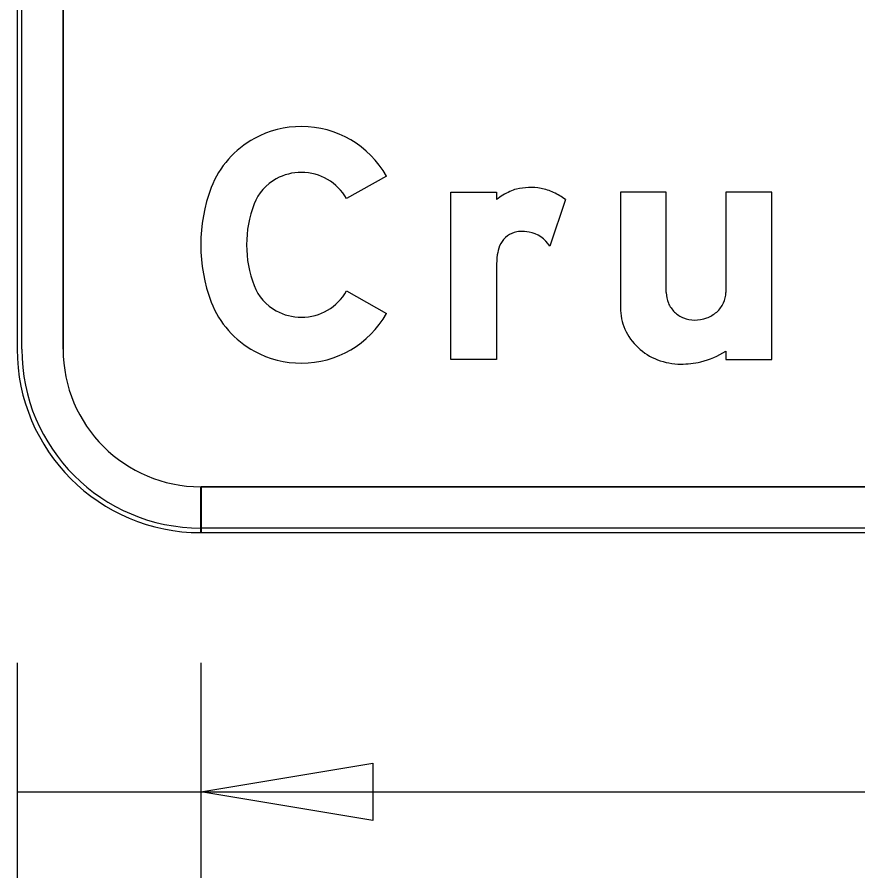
# Model space of a CAD drawing. Extents: x 1806251 to 1809821, y 414895 to 422886.
# Drawn here: x 1809676.6351 to 1809677.0016, y 415221.9301 to 415222.3053 of the extents above; entities that cross this region are included whole.
import ezdxf

# ---------------------------------------------------------------- set-up
doc = ezdxf.new("R2010")
doc.units = 0
for name, color, linetype in [('GSBWFILL', 7, 'Continuous'), ('GSCOLORFILL', 7, 'Continuous'), ('GSDIMS', 7, 'Continuous'), ('GSOUTLINE', 7, 'Continuous')]:
    doc.layers.add(name, color=color, linetype=linetype)

msp = doc.modelspace()

# ---------------------------------------------------------------- linework, layer by layer
at = {"layer": 'GSBWFILL'}
for p, q in [((1809676.6350928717, 415222.60057288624), (1809676.6350928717, 415222.16057288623)), ((1809676.6550928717, 415222.16057288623), (1809676.6550928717, 415222.60057288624)), ((1809676.9180928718, 415222.18521388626), (1809676.9180928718, 415222.2290728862)), ((1809676.8740928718, 415222.2258093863), (1809676.8673148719, 415222.2054743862)), ((1809676.7150928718, 415222.0805728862), (1809676.7150928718, 415222.10057288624)), ((1809678.4750928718, 415222.10057288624), (1809676.7152928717, 415222.10057288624)), ((1809676.7152928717, 415222.10057288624), (1809676.7152928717, 415222.0805728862)), ((1809676.7152928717, 415222.0805728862), (1809678.4750928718, 415222.0805728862))]:
    msp.add_line(p, q, dxfattribs=at)
for points in [[(1809676.7960923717, 415222.2360626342), (1809676.7786928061, 415222.2262010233)], [(1809676.8440928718, 415222.19643338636), (1809676.8440928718, 415222.15607288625), (1809676.8240928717, 415222.15607288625), (1809676.8240928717, 415222.2290728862), (1809676.8440928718, 415222.2290728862), (1809676.8440928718, 415222.22580988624)], [(1809676.9180928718, 415222.2290728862), (1809676.8980928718, 415222.2290728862), (1809676.8980928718, 415222.1786313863)], [(1809676.9440928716, 415222.1596843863), (1809676.9440928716, 415222.15607288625), (1809676.9640928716, 415222.15607288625), (1809676.9640928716, 415222.2290728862), (1809676.9440928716, 415222.2290728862), (1809676.9440928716, 415222.18521388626)], [(1809676.7786928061, 415222.1859447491), (1809676.7960923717, 415222.1760831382)]]:
    msp.add_lwpolyline(points, dxfattribs=at)
for centre, radius, start, end in [((1809676.858873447, 415222.2053255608), 0.025747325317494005, 79.6914888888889, 103.83237222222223), ((1809676.8594545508, 415222.20852046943), 0.022499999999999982, 64.95508611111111, 79.6914888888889), ((1809676.864193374, 415222.1991610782), 0.03337953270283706, 115.41999166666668, 127.02622222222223), ((1809676.856303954, 415222.21576120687), 0.015000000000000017, 103.83237222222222, 115.41999166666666), ((1809676.8571561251, 415222.20360155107), 0.027929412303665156, 52.66944444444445, 64.95508611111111), ((1809676.8549097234, 415222.20122524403), 0.010678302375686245, 93.855625, 106.83662777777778), ((1809676.855267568, 415222.19591559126), 0.01600000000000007, 79.18246666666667, 93.855625), ((1809676.8556881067, 415222.1981164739), 0.013759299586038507, 32.32746111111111, 79.18246666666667), ((1809676.8547132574, 415222.20187447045), 0.009999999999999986, 106.83662777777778, 158.11917222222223), ((1809676.8599193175, 415222.1997836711), 0.015610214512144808, 158.11917222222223, 173.08369166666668), ((1809676.8864783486, 415222.19638584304), 0.04238550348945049, 172.84729166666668, 179.9356277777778), ((1809676.9296898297, 415222.1852141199), 0.011596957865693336, 180, 203.09284722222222), ((1809676.9336757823, 415222.1852141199), 0.010417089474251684, 334.5282722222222, 0), ((1809676.9210551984, 415222.1786313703), 0.022962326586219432, 180, 203.93171944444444), ((1809676.9300218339, 415222.1853556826), 0.011957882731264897, 203.09284444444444, 225.82979444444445), ((1809676.9320776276, 415222.1859754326), 0.01218731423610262, 311.00763611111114, 334.52827222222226), ((1809676.930235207, 415222.1855753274), 0.012264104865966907, 225.82979722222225, 248.0808277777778), ((1809676.9303731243, 415222.185918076), 0.012633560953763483, 248.08082777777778, 270), ((1809676.9303731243, 415222.18902736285), 0.01574284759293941, 270.00000000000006, 289.80736111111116), ((1809676.9310443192, 415222.1871637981), 0.013762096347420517, 289.80736111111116, 311.00763611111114), ((1809676.9226807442, 415222.1793527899), 0.024740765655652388, 203.93171944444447, 226.97501388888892), ((1809676.7150928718, 415222.16057288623), 0.08, 180, 270), ((1809676.7150928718, 415222.16057288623), 0.06, 180, 270), ((1809676.9237276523, 415222.18047448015), 0.026275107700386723, 226.97501111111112, 248.86358333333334), ((1809676.9247465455, 415222.19005862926), 0.03601225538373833, 283.46953611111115, 302.4942555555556), ((1809676.9244056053, 415222.18222811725), 0.028155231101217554, 248.86358333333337, 270.00000000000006), ((1809676.9244056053, 415222.19407549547), 0.04000260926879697, 270, 282.60428055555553)]:
    msp.add_arc(centre, radius, start, end, dxfattribs=at)
for centre, major_axis, ratio, start_param, end_param in [((1809676.7590476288, 415222.2144330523), (2.6461454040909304e-18, 0.04321483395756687), 0.9999938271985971, 9.176969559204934e-15, 0.4952490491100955), ((1809676.7590476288, 415222.21506665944), (2.6073481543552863e-18, 0.04258122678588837), 0.9999938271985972, 5.228016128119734, 6.283185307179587), ((1809676.757995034, 415222.2163817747), (2.5105259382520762e-18, 0.041000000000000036), 0.9999938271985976, 0.4952490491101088, 1.2058178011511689), ((1809676.757995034, 415222.2163817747), (1.28587913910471e-18, 0.02099999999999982), 0.9999938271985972, 0.495249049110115, 1.2058178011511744), ((1809676.7590476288, 415222.2144330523), (1.4214986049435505e-18, 0.02321483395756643), 0.9999938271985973, 9.42499576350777e-15, 0.4952490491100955), ((1809676.7590476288, 415222.21506665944), (1.382701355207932e-18, 0.022581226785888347), 0.9999938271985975, 5.228016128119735, 6.283185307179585), ((1809676.784974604, 415222.20607288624), (4.279048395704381e-18, 0.0698821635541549), 0.9999938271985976, 1.2058178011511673, 1.935774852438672), ((1809676.784974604, 415222.20607288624), (3.0544015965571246e-18, 0.04988216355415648), 0.9999938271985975, 1.2058178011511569, 1.9357748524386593), ((1809676.757995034, 415222.1957639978), (1.2858791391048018e-18, 0.021000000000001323), 0.9999938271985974, 1.9357748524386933, 2.6463436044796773), ((1809676.7590476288, 415222.19707911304), (1.3827013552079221e-18, 0.022581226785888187), 0.9999938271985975, 3.14159265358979, 4.196761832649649), ((1809676.757995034, 415222.1957639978), (2.510525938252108e-18, 0.04100000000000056), 0.9999938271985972, 1.935774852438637, 2.646343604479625), ((1809676.7590476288, 415222.19771272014), (1.4214986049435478e-18, 0.023214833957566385), 0.9999938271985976, 2.646343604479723, 3.141592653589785), ((1809676.7590476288, 415222.19707911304), (2.6073481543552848e-18, 0.04258122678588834), 0.9999938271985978, 3.141592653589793, 4.196761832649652), ((1809676.7590476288, 415222.19771272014), (2.6461454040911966e-18, 0.04321483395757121), 0.9999938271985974, 2.646343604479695, 3.1415926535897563)]:
    msp.add_ellipse(centre, major_axis=major_axis, ratio=ratio, start_param=start_param, end_param=end_param, dxfattribs=at)
at = {"layer": 'GSCOLORFILL'}
for p, q in [((1809676.6350928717, 415222.60057288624), (1809676.6350928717, 415222.16057288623)), ((1809676.6350928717, 415222.60057288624), (1809676.6350928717, 415222.16057288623)), ((1809676.6350928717, 415222.60057288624), (1809676.6350928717, 415222.16057288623)), ((1809676.6370928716, 415222.16057288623), (1809676.6370928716, 415222.60057288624)), ((1809676.6550928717, 415222.16057288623), (1809676.6550928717, 415222.60057288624)), ((1809676.9180928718, 415222.18521388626), (1809676.9180928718, 415222.2290728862)), ((1809676.8740928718, 415222.2258093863), (1809676.8673148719, 415222.2054743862)), ((1809676.7150928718, 415222.0805728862), (1809676.7150928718, 415222.10057288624)), ((1809678.4750928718, 415222.10057288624), (1809676.7152928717, 415222.10057288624)), ((1809676.7152928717, 415222.10057288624), (1809676.7152928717, 415222.0805728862)), ((1809676.7150928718, 415222.0805728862), (1809676.7150928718, 415222.08257288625)), ((1809676.7150928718, 415222.0805728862), (1809678.4750928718, 415222.0805728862)), ((1809678.4750928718, 415222.08257288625), (1809676.715112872, 415222.08257288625)), ((1809676.715112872, 415222.08257288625), (1809676.715112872, 415222.0805728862)), ((1809676.715112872, 415222.0805728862), (1809678.4750928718, 415222.0805728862)), ((1809676.7152928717, 415222.0805728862), (1809678.4750928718, 415222.0805728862))]:
    msp.add_line(p, q, dxfattribs=at)
for points in [[(1809676.7960923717, 415222.2360626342), (1809676.7786928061, 415222.2262010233)], [(1809676.8440928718, 415222.19643338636), (1809676.8440928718, 415222.15607288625), (1809676.8240928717, 415222.15607288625), (1809676.8240928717, 415222.2290728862), (1809676.8440928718, 415222.2290728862), (1809676.8440928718, 415222.22580988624)], [(1809676.9180928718, 415222.2290728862), (1809676.8980928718, 415222.2290728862), (1809676.8980928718, 415222.1786313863)], [(1809676.9440928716, 415222.1596843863), (1809676.9440928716, 415222.15607288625), (1809676.9640928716, 415222.15607288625), (1809676.9640928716, 415222.2290728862), (1809676.9440928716, 415222.2290728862), (1809676.9440928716, 415222.18521388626)], [(1809676.7786928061, 415222.1859447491), (1809676.7960923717, 415222.1760831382)]]:
    msp.add_lwpolyline(points, dxfattribs=at)
for centre, radius, start, end in [((1809676.858873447, 415222.2053255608), 0.025747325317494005, 79.6914888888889, 103.83237222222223), ((1809676.8594545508, 415222.20852046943), 0.022499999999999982, 64.95508611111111, 79.6914888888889), ((1809676.864193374, 415222.1991610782), 0.03337953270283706, 115.41999166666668, 127.02622222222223), ((1809676.856303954, 415222.21576120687), 0.015000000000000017, 103.83237222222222, 115.41999166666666), ((1809676.8571561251, 415222.20360155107), 0.027929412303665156, 52.66944444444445, 64.95508611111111), ((1809676.8549097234, 415222.20122524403), 0.010678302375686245, 93.855625, 106.83662777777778), ((1809676.855267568, 415222.19591559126), 0.01600000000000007, 79.18246666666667, 93.855625), ((1809676.8556881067, 415222.1981164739), 0.013759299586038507, 32.32746111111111, 79.18246666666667), ((1809676.8547132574, 415222.20187447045), 0.009999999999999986, 106.83662777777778, 158.11917222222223), ((1809676.8599193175, 415222.1997836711), 0.015610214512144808, 158.11917222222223, 173.08369166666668), ((1809676.8864783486, 415222.19638584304), 0.04238550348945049, 172.84729166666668, 179.9356277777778), ((1809676.9296898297, 415222.1852141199), 0.011596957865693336, 180, 203.09284722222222), ((1809676.9336757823, 415222.1852141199), 0.010417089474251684, 334.5282722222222, 0), ((1809676.9210551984, 415222.1786313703), 0.022962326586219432, 180, 203.93171944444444), ((1809676.9300218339, 415222.1853556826), 0.011957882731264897, 203.09284444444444, 225.82979444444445), ((1809676.9320776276, 415222.1859754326), 0.01218731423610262, 311.00763611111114, 334.52827222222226), ((1809676.930235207, 415222.1855753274), 0.012264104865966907, 225.82979722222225, 248.0808277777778), ((1809676.9303731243, 415222.185918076), 0.012633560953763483, 248.08082777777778, 270), ((1809676.9303731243, 415222.18902736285), 0.01574284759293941, 270.00000000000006, 289.80736111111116), ((1809676.9310443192, 415222.1871637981), 0.013762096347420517, 289.80736111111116, 311.00763611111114), ((1809676.9226807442, 415222.1793527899), 0.024740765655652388, 203.93171944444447, 226.97501388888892), ((1809676.7150928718, 415222.16057288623), 0.08, 180, 270), ((1809676.7150928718, 415222.16057288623), 0.08, 180, 270), ((1809676.7150928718, 415222.16057288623), 0.08, 180, 270), ((1809676.7150928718, 415222.16057288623), 0.078, 180, 270), ((1809676.7150928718, 415222.16057288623), 0.06, 180, 270), ((1809676.9237276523, 415222.18047448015), 0.026275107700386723, 226.97501111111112, 248.86358333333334), ((1809676.9247465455, 415222.19005862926), 0.03601225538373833, 283.46953611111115, 302.4942555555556), ((1809676.9244056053, 415222.18222811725), 0.028155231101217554, 248.86358333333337, 270.00000000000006), ((1809676.9244056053, 415222.19407549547), 0.04000260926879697, 270, 282.60428055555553)]:
    msp.add_arc(centre, radius, start, end, dxfattribs=at)
for centre, major_axis, ratio, start_param, end_param in [((1809676.7590476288, 415222.2144330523), (2.6461454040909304e-18, 0.04321483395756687), 0.9999938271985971, 9.176969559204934e-15, 0.4952490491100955), ((1809676.7590476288, 415222.21506665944), (2.6073481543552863e-18, 0.04258122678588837), 0.9999938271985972, 5.228016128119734, 6.283185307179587), ((1809676.757995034, 415222.2163817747), (2.5105259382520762e-18, 0.041000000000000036), 0.9999938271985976, 0.4952490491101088, 1.2058178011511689), ((1809676.757995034, 415222.2163817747), (1.28587913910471e-18, 0.02099999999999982), 0.9999938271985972, 0.495249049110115, 1.2058178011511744), ((1809676.7590476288, 415222.2144330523), (1.4214986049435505e-18, 0.02321483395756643), 0.9999938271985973, 9.42499576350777e-15, 0.4952490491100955), ((1809676.7590476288, 415222.21506665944), (1.382701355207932e-18, 0.022581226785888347), 0.9999938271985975, 5.228016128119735, 6.283185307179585), ((1809676.784974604, 415222.20607288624), (4.279048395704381e-18, 0.0698821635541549), 0.9999938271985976, 1.2058178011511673, 1.935774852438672), ((1809676.784974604, 415222.20607288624), (3.0544015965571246e-18, 0.04988216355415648), 0.9999938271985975, 1.2058178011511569, 1.9357748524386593), ((1809676.757995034, 415222.1957639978), (1.2858791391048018e-18, 0.021000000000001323), 0.9999938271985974, 1.9357748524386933, 2.6463436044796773), ((1809676.7590476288, 415222.19707911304), (1.3827013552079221e-18, 0.022581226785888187), 0.9999938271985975, 3.14159265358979, 4.196761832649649), ((1809676.757995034, 415222.1957639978), (2.510525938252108e-18, 0.04100000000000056), 0.9999938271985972, 1.935774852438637, 2.646343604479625), ((1809676.7590476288, 415222.19771272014), (1.4214986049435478e-18, 0.023214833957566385), 0.9999938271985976, 2.646343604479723, 3.141592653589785), ((1809676.7590476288, 415222.19707911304), (2.6073481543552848e-18, 0.04258122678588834), 0.9999938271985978, 3.141592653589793, 4.196761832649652), ((1809676.7590476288, 415222.19771272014), (2.6461454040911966e-18, 0.04321483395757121), 0.9999938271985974, 2.646343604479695, 3.1415926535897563)]:
    msp.add_ellipse(centre, major_axis=major_axis, ratio=ratio, start_param=start_param, end_param=end_param, dxfattribs=at)
at = {"layer": 'GSDIMS'}
for p, q in [((1809676.6350928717, 415222.0238228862), (1809676.6350928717, 415221.9300728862)), ((1809676.7150928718, 415222.0238228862), (1809676.7150928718, 415221.9300728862)), ((1809676.7150928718, 415222.0238228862), (1809676.7150928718, 415221.9300728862)), ((1809676.6350928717, 415221.96757288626), (1809676.7150928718, 415221.96757288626)), ((1809676.7150928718, 415221.96757288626), (1809678.4570928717, 415221.96757288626))]:
    msp.add_line(p, q, dxfattribs=at)
msp.add_lwpolyline([(1809676.7150928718, 415221.96757288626), (1809676.7900928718, 415221.9800728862), (1809676.7900928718, 415221.95507288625)], close=True, dxfattribs=at)
at = {"layer": 'GSOUTLINE'}
for p, q in [((1809676.6350928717, 415222.60057288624), (1809676.6350928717, 415222.16057288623)), ((1809676.6550928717, 415222.60057288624), (1809676.6550928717, 415222.16057288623)), ((1809676.9180928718, 415222.18521388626), (1809676.9180928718, 415222.2290728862)), ((1809676.8740928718, 415222.2258093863), (1809676.8673148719, 415222.2054743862)), ((1809676.7150928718, 415222.10057288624), (1809678.4750928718, 415222.10057288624)), ((1809676.7150928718, 415222.0805728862), (1809678.4750928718, 415222.0805728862))]:
    msp.add_line(p, q, dxfattribs=at)
for points in [[(1809676.7960923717, 415222.2360626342), (1809676.7786928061, 415222.2262010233)], [(1809676.8440928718, 415222.19643338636), (1809676.8440928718, 415222.15607288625), (1809676.8240928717, 415222.15607288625), (1809676.8240928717, 415222.2290728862), (1809676.8440928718, 415222.2290728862), (1809676.8440928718, 415222.22580988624)], [(1809676.9180928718, 415222.2290728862), (1809676.8980928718, 415222.2290728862), (1809676.8980928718, 415222.1786313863)], [(1809676.9440928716, 415222.1596843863), (1809676.9440928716, 415222.15607288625), (1809676.9640928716, 415222.15607288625), (1809676.9640928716, 415222.2290728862), (1809676.9440928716, 415222.2290728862), (1809676.9440928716, 415222.18521388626)], [(1809676.7786928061, 415222.1859447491), (1809676.7960923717, 415222.1760831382)]]:
    msp.add_lwpolyline(points, dxfattribs=at)
for centre, radius, start, end in [((1809676.858873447, 415222.2053255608), 0.025747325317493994, 79.6914888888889, 103.83237222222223), ((1809676.8594545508, 415222.20852046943), 0.02250000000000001, 64.95508611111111, 79.6914888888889), ((1809676.864193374, 415222.1991610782), 0.03337953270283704, 115.41999166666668, 127.02622222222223), ((1809676.856303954, 415222.21576120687), 0.015000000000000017, 103.83237222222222, 115.41999166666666), ((1809676.8571561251, 415222.20360155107), 0.027929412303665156, 52.66944444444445, 64.95508611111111), ((1809676.8549097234, 415222.20122524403), 0.010678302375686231, 93.855625, 106.83662777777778), ((1809676.855267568, 415222.19591559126), 0.016000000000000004, 79.18246666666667, 93.855625), ((1809676.8556881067, 415222.1981164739), 0.013759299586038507, 32.32746111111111, 79.18246666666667), ((1809676.8547132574, 415222.20187447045), 0.009999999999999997, 106.83662777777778, 158.11917222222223), ((1809676.8599193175, 415222.1997836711), 0.015610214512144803, 158.11917222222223, 173.08369166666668), ((1809676.8864783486, 415222.19638584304), 0.04238550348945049, 172.84729166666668, 179.9356277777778), ((1809676.9296898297, 415222.1852141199), 0.011596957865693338, 180, 203.09284722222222), ((1809676.9336757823, 415222.1852141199), 0.010417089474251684, 334.5282722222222, 0), ((1809676.9210551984, 415222.1786313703), 0.022962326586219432, 180, 203.93171944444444), ((1809676.9300218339, 415222.1853556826), 0.011957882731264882, 203.09284444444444, 225.82979444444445), ((1809676.9320776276, 415222.1859754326), 0.01218731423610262, 311.00763611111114, 334.52827222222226), ((1809676.930235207, 415222.1855753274), 0.012264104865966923, 225.82979722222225, 248.0808277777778), ((1809676.9303731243, 415222.185918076), 0.012633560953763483, 248.08082777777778, 270), ((1809676.9303731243, 415222.18902736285), 0.015742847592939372, 270.00000000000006, 289.80736111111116), ((1809676.9310443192, 415222.1871637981), 0.013762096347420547, 289.80736111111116, 311.00763611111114), ((1809676.9226807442, 415222.1793527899), 0.02474076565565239, 203.93171944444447, 226.97501388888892), ((1809676.7150928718, 415222.16057288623), 0.08, 180, 270), ((1809676.7150928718, 415222.16057288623), 0.06, 180, 270), ((1809676.9237276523, 415222.18047448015), 0.026275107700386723, 226.97501111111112, 248.86358333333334), ((1809676.9247465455, 415222.19005862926), 0.03601225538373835, 283.46953611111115, 302.4942555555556), ((1809676.9244056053, 415222.18222811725), 0.028155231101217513, 248.86358333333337, 270.00000000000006), ((1809676.9244056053, 415222.19407549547), 0.040002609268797, 270, 282.60428055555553)]:
    msp.add_arc(centre, radius, start, end, dxfattribs=at)
for centre, major_axis, ratio, start_param, end_param in [((1809676.7590476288, 415222.2144330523), (2.6461454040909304e-18, 0.04321483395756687), 0.9999938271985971, 9.176969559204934e-15, 0.4952490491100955), ((1809676.7590476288, 415222.21506665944), (2.6073481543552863e-18, 0.04258122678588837), 0.9999938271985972, 5.228016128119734, 6.283185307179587), ((1809676.757995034, 415222.2163817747), (2.5105259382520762e-18, 0.041000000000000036), 0.9999938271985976, 0.4952490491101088, 1.2058178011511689), ((1809676.757995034, 415222.2163817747), (1.28587913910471e-18, 0.02099999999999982), 0.9999938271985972, 0.495249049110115, 1.2058178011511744), ((1809676.7590476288, 415222.2144330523), (1.4214986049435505e-18, 0.02321483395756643), 0.9999938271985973, 9.42499576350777e-15, 0.4952490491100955), ((1809676.7590476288, 415222.21506665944), (1.382701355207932e-18, 0.022581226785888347), 0.9999938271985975, 5.228016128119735, 6.283185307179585), ((1809676.784974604, 415222.20607288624), (4.279048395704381e-18, 0.0698821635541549), 0.9999938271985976, 1.2058178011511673, 1.935774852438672), ((1809676.784974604, 415222.20607288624), (3.0544015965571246e-18, 0.04988216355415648), 0.9999938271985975, 1.2058178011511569, 1.9357748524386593), ((1809676.757995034, 415222.1957639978), (1.2858791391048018e-18, 0.021000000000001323), 0.9999938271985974, 1.9357748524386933, 2.6463436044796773), ((1809676.7590476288, 415222.19707911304), (1.3827013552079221e-18, 0.022581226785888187), 0.9999938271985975, 3.14159265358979, 4.196761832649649), ((1809676.757995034, 415222.1957639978), (2.510525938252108e-18, 0.04100000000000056), 0.9999938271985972, 1.935774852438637, 2.646343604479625), ((1809676.7590476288, 415222.19771272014), (1.4214986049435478e-18, 0.023214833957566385), 0.9999938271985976, 2.646343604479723, 3.141592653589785), ((1809676.7590476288, 415222.19707911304), (2.6073481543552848e-18, 0.04258122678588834), 0.9999938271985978, 3.141592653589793, 4.196761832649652), ((1809676.7590476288, 415222.19771272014), (2.6461454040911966e-18, 0.04321483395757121), 0.9999938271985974, 2.646343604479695, 3.1415926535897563)]:
    msp.add_ellipse(centre, major_axis=major_axis, ratio=ratio, start_param=start_param, end_param=end_param, dxfattribs=at)

doc.saveas('drawing.dxf')
